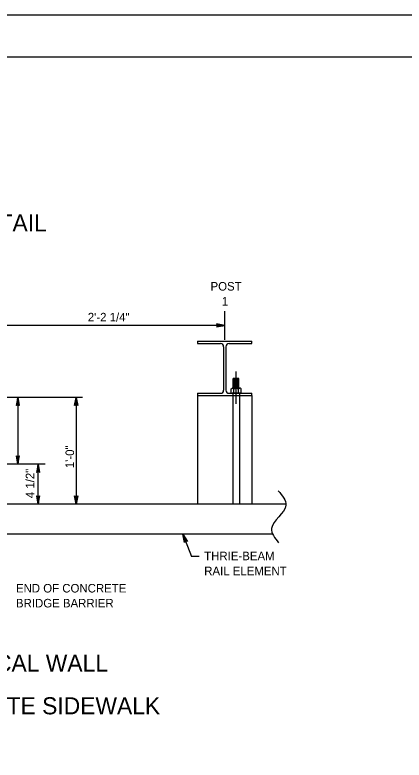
# Model space of a CAD drawing. Extents: x 632007860 to 635435983, y 295418622 to 297794622.
# Drawn here: x 634091697 to 634230577, y 297528739 to 297794622 of the extents above; entities that cross this region are included whole.
import ezdxf

# ---------------------------------------------------------------- set-up
doc = ezdxf.new("R2010")
doc.units = 0
for name, color, linetype in [('1', 7, 'Continuous'), ('PLT-BNDY', 7, 'Continuous'), ('S-DETL-DIMS', 7, 'Continuous'), ('S-DETL-T120', 7, 'Continuous'), ('S-DETL-T240', 7, 'Continuous'), ('S-MISC-CNTR-WT01', 7, 'Continuous'), ('S-STEL', 7, 'Continuous')]:
    doc.layers.add(name, color=color, linetype=linetype)

msp = doc.modelspace()

# ---------------------------------------------------------------- linework, layer by layer
at = {"layer": '1'}
msp.add_line((633729860, 297779622), (634515860, 297779622), dxfattribs=at)
at = {"layer": 'PLT-BNDY'}
msp.add_lwpolyline([(633689860, 297794622), (634530860, 297794622), (634530860, 297200622), (633689860, 297200622)], close=True, dxfattribs=at)
at = {"layer": 'S-DETL-DIMS'}
for p, q in [((634166587, 297683854), (634081047, 297683854)), ((634115820, 297658164), (634083281, 297658164)), ((634092747, 297658164), (634092747, 297634351)), ((634113561, 297658164), (634113561, 297620064)), ((634102473, 297634351), (634083792, 297634351)), ((634099998, 297620064), (634099998, 297634351)), ((634151651, 297609350), (634154750, 297601334)), ((634157397, 297601334), (634154750, 297601334))]:
    msp.add_line(p, q, dxfattribs=at)
for points in [[(634166599, 297683854), (634163640, 297684409), (634163754, 297684330), (634163868, 297684251), (634163926, 297684151), (634163985, 297684052), (634164002, 297683953), (634164019, 297683854), (634164002, 297683754), (634163985, 297683655), (634163926, 297683556), (634163868, 297683457), (634163754, 297683378), (634163640, 297683299), (634166599, 297683854), (634163754, 297683378), (634163868, 297683457), (634166599, 297683854), (634163926, 297683556), (634163985, 297683655), (634166599, 297683854), (634164002, 297683754), (634164019, 297683854), (634166599, 297683854), (634164002, 297683953), (634163985, 297684052), (634166599, 297683854), (634163926, 297684151), (634163868, 297684251), (634166599, 297683854), (634163754, 297684330)], [(634092747, 297658164), (634092192, 297655204), (634092271, 297655318), (634092350, 297655432), (634092449, 297655491), (634092548, 297655550), (634092647, 297655567), (634092747, 297655584), (634092846, 297655567), (634092945, 297655550), (634093044, 297655491), (634093143, 297655432), (634093222, 297655318), (634093301, 297655204), (634092747, 297658164), (634093222, 297655318), (634093143, 297655432), (634092747, 297658164), (634093044, 297655491), (634092945, 297655550), (634092747, 297658164), (634092846, 297655567), (634092747, 297655584), (634092747, 297658164), (634092647, 297655567), (634092548, 297655550), (634092747, 297658164), (634092449, 297655491), (634092350, 297655432), (634092747, 297658164), (634092271, 297655318)], [(634113561, 297658164), (634114115, 297655204), (634114036, 297655318), (634113957, 297655432), (634113858, 297655491), (634113759, 297655550), (634113660, 297655567), (634113561, 297655584), (634113461, 297655567), (634113362, 297655550), (634113263, 297655491), (634113164, 297655432), (634113085, 297655318), (634113006, 297655204), (634113561, 297658164), (634113085, 297655318), (634113164, 297655432), (634113561, 297658164), (634113263, 297655491), (634113362, 297655550), (634113561, 297658164), (634113461, 297655567), (634113561, 297655584), (634113561, 297658164), (634113660, 297655567), (634113759, 297655550), (634113561, 297658164), (634113858, 297655491), (634113957, 297655432), (634113561, 297658164), (634114036, 297655318)], [(634092747, 297634351), (634093301, 297637310), (634093222, 297637196), (634093143, 297637082), (634093044, 297637024), (634092945, 297636965), (634092846, 297636948), (634092747, 297636931), (634092647, 297636948), (634092548, 297636965), (634092449, 297637024), (634092350, 297637082), (634092271, 297637196), (634092192, 297637310), (634092747, 297634351), (634092271, 297637196), (634092350, 297637082), (634092747, 297634351), (634092449, 297637024), (634092548, 297636965), (634092747, 297634351), (634092647, 297636948), (634092747, 297636931), (634092747, 297634351), (634092846, 297636948), (634092945, 297636965), (634092747, 297634351), (634093044, 297637024), (634093143, 297637082), (634092747, 297634351), (634093222, 297637196)], [(634099998, 297634351), (634099443, 297631392), (634099522, 297631506), (634099601, 297631620), (634099701, 297631679), (634099800, 297631737), (634099899, 297631754), (634099998, 297631771), (634100097, 297631754), (634100197, 297631737), (634100296, 297631679), (634100395, 297631620), (634100474, 297631506), (634100553, 297631392), (634099998, 297634351), (634100474, 297631506), (634100395, 297631620), (634099998, 297634351), (634100296, 297631679), (634100197, 297631737), (634099998, 297634351), (634100097, 297631754), (634099998, 297631771), (634099998, 297634351), (634099899, 297631754), (634099800, 297631737), (634099998, 297634351), (634099701, 297631679), (634099601, 297631620), (634099998, 297634351), (634099522, 297631506)], [(634099998, 297620064), (634100553, 297623023), (634100474, 297622909), (634100395, 297622795), (634100296, 297622736), (634100197, 297622677), (634100097, 297622660), (634099998, 297622643), (634099899, 297622660), (634099800, 297622677), (634099701, 297622736), (634099601, 297622795), (634099522, 297622909), (634099443, 297623023), (634099998, 297620064), (634099522, 297622909), (634099601, 297622795), (634099998, 297620064), (634099701, 297622736), (634099800, 297622677), (634099998, 297620064), (634099899, 297622660), (634099998, 297622643), (634099998, 297620064), (634100097, 297622660), (634100197, 297622677), (634099998, 297620064), (634100296, 297622736), (634100395, 297622795), (634099998, 297620064), (634100474, 297622909)], [(634113561, 297620064), (634113006, 297623023), (634113085, 297622909), (634113164, 297622795), (634113263, 297622736), (634113362, 297622678), (634113461, 297622661), (634113561, 297622643), (634113660, 297622661), (634113759, 297622678), (634113858, 297622736), (634113957, 297622795), (634114036, 297622909), (634114115, 297623023), (634113561, 297620064), (634114036, 297622909), (634113957, 297622795), (634113561, 297620064), (634113858, 297622736), (634113759, 297622678), (634113561, 297620064), (634113660, 297622661), (634113561, 297622643), (634113561, 297620064), (634113461, 297622661), (634113362, 297622678), (634113561, 297620064), (634113263, 297622736), (634113164, 297622795), (634113561, 297620064), (634113085, 297622909)], [(634151651, 297609350), (634153236, 297606790), (634153121, 297606868), (634153006, 297606945), (634152892, 297606965), (634152779, 297606984), (634152680, 297606964), (634152581, 297606944), (634152495, 297606892), (634152408, 297606840), (634152337, 297606750), (634152266, 297606659), (634152233, 297606524), (634152201, 297606390), (634151651, 297609350), (634152233, 297606524), (634152266, 297606659), (634151651, 297609350), (634152337, 297606750), (634152408, 297606840), (634151651, 297609350), (634152495, 297606892), (634152581, 297606944), (634151651, 297609350), (634152680, 297606964), (634152779, 297606984), (634151651, 297609350), (634152892, 297606965), (634153006, 297606945), (634151651, 297609350), (634153121, 297606868)]]:
    msp.add_lwpolyline(points, dxfattribs=at)
msp.add_spline([(634185667, 297624830), (634188419, 297619689), (634183278, 297611361), (634185740, 297606292)], degree=3, dxfattribs=at)
at = {"layer": 'S-MISC-CNTR-WT01'}
for p, q in [((634166587, 297678644), (634166587, 297688965)), ((634170636, 297655898), (634170636, 297667367))]:
    msp.add_line(p, q, dxfattribs=at)
at = {"layer": 'S-STEL'}
for p, q in [((634156891, 297678166), (634176284, 297678166)), ((634156891, 297678166), (634156891, 297677360)), ((634176284, 297677360), (634176284, 297678166)), ((634156891, 297677360), (634165073, 297677360)), ((634166185, 297676244), (634166185, 297660719)), ((634166990, 297676244), (634166990, 297660719)), ((634168102, 297677360), (634176284, 297677360)), ((634169642, 297661407), (634169642, 297664845)), ((634171658, 297664845), (634169642, 297664845)), ((634171658, 297664373), (634169642, 297664373)), ((634171349, 297664609), (634169971, 297664609)), ((634171658, 297661407), (634171658, 297664845)), ((634171658, 297663902), (634169642, 297663902)), ((634171658, 297663431), (634169642, 297663431)), ((634171658, 297662959), (634169642, 297662959)), ((634171658, 297662488), (634169642, 297662488)), ((634171658, 297662017), (634169642, 297662017)), ((634171349, 297664138), (634169971, 297664138)), ((634171349, 297663666), (634169971, 297663666)), ((634171349, 297663195), (634169971, 297663195)), ((634171349, 297662724), (634169971, 297662724)), ((634171349, 297662252), (634169971, 297662252)), ((634171349, 297661781), (634169971, 297661781)), ((634156891, 297659603), (634156891, 297658798)), ((634156891, 297659603), (634165073, 297659603)), ((634168102, 297659603), (634176284, 297659603)), ((634168889, 297661205), (634169238, 297661407)), ((634168889, 297659805), (634168889, 297661205)), ((634168889, 297659805), (634169238, 297659603)), ((634172034, 297661407), (634169238, 297661407)), ((634172034, 297659603), (634169238, 297659603)), ((634169425, 297659603), (634169425, 297620064)), ((634171658, 297661545), (634169642, 297661545)), ((634169762, 297659805), (634169762, 297661205)), ((634171509, 297659805), (634171509, 297661205)), ((634171846, 297659603), (634171846, 297620064)), ((634172383, 297661205), (634172034, 297661407)), ((634172383, 297659805), (634172034, 297659603)), ((634172383, 297659805), (634172383, 297661205)), ((634176284, 297658798), (634176284, 297659603)), ((634156891, 297658798), (634176284, 297658798)), ((634156891, 297658798), (634156891, 297620064)), ((634156891, 297658798), (634176284, 297658798)), ((634176284, 297658798), (634176284, 297620064)), ((634188331, 297620064), (633979809, 297620064)), ((634183829, 297609350), (634028292, 297609350))]:
    msp.add_line(p, q, dxfattribs=at)
for centre, start, end in [((634165071, 297676246), 359.90036, 89.90036), ((634168104, 297676246), 90.09964, 180.09964), ((634165071, 297660717), 270.09964, 0.09964), ((634168104, 297660717), 179.90036, 269.90036)]:
    msp.add_arc(centre, 1114, start, end, dxfattribs=at)
for points in [[(634169326, 297661407), (634169388, 297661398), (634169520, 297661381), (634169661, 297661289), (634169739, 297661225), (634169762, 297661205)], [(634169326, 297659603), (634169388, 297659612), (634169520, 297659629), (634169661, 297659721), (634169739, 297659785), (634169762, 297659805)], [(634169762, 297661205), (634169836, 297661235), (634170011, 297661306), (634170303, 297661388), (634170524, 297661400), (634170636, 297661407)], [(634169762, 297659805), (634169836, 297659775), (634170011, 297659704), (634170303, 297659622), (634170524, 297659610), (634170636, 297659603)], [(634170636, 297661407), (634170656, 297661407), (634170787, 297661405), (634171032, 297661372), (634171301, 297661291), (634171458, 297661226), (634171509, 297661205)], [(634170636, 297659603), (634170656, 297659604), (634170787, 297659605), (634171032, 297659638), (634171301, 297659719), (634171458, 297659784), (634171509, 297659805)], [(634171509, 297661205), (634171575, 297661257), (634171701, 297661358), (634171865, 297661406), (634171944, 297661407), (634171946, 297661407)], [(634171509, 297659805), (634171575, 297659753), (634171701, 297659652), (634171865, 297659604), (634171944, 297659603), (634171946, 297659603)]]:
    msp.add_open_spline(points, degree=3, dxfattribs=at)

# ---------------------------------------------------------------- texts
at = {"layer": 'S-DETL-T120'}
for s, height, p in [('POST', 3048, (634161516, 297696259)), ('1', 3048, (634165536, 297690925)), ('2\'-2 1/4"', 3048, (634117710, 297685268)), ('THRIE-BEAM ', 3048.01, (634159246, 297600048)), ('RAIL ELEMENT', 3048.01, (634159246, 297594714)), ('END OF CONCRETE', 3048.01, (634092072, 297588539)), ('BRIDGE BARRIER', 3048.01, (634092072, 297583205))]:
    msp.add_text(s, height=height, dxfattribs=at).set_placement(p)
for s, p in [('1\'-0"', (634112792, 297632903)), ('4 1/2"', (634098620, 297622200))]:
    msp.add_text(s, height=3048.1, rotation=90, dxfattribs=at).set_placement(p)
at = {"layer": 'S-DETL-T240'}
for s, p in [('PLAN VIEW TERMINAL CONNECTOR DETAIL', (633929601, 297717356)), ('PLAN VIEW FOR THRIE-BEAM TO 42" VERTICAL WALL', (633914114, 297560306)), ('CONCRETE BRIDGE BARRIER WITH ALTERNATE SIDEWALK', (633908018, 297545066))]:
    msp.add_text(s, height=6096, dxfattribs=at).set_placement(p)

doc.saveas('drawing.dxf')
